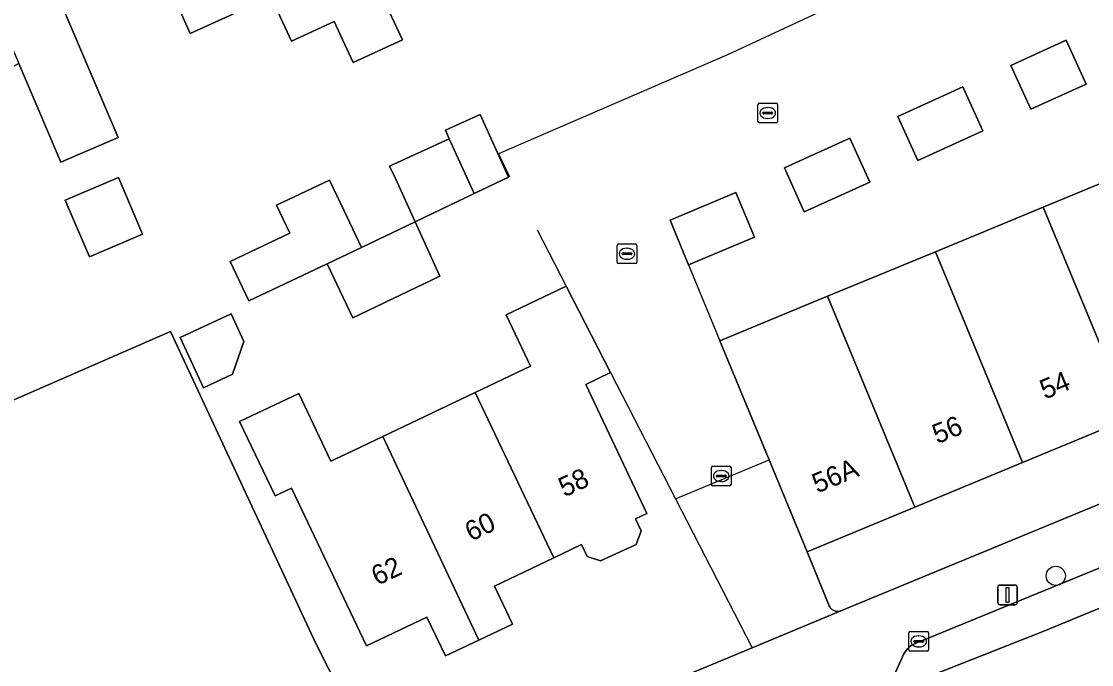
# Model space of a CAD drawing. Extents: x 160377 to 161131, y 383938 to 384853.
# Drawn here: x 160884 to 160938.4, y 384222.9 to 384255.6 of the extents above; entities that cross this region are included whole.
import ezdxf

# ---------------------------------------------------------------- set-up
doc = ezdxf.new("R2010")
doc.units = 0
for name, color, linetype in [('IMGEO_Boom', 7, 'Continuous'), ('IMGEO_Erf', 7, 'Continuous'), ('IMGEO_Hek', 7, 'Continuous'), ('IMGEO_Kolk', 7, 'Continuous'), ('IMGEO_Lichtmast', 7, 'Continuous'), ('IMGEO_Muur', 7, 'Continuous'), ('IMGEO_Pand', 7, 'Continuous'), ('IMGEO_Pand_nummerreeks', 7, 'Continuous'), ('IMGEO_Parkeervlak_open', 7, 'Continuous'), ('IMGEO_Rijbaan_lokaal_open', 7, 'Continuous'), ('IMGEO_Voetpad_open', 7, 'Continuous')]:
    doc.layers.add(name, color=color, linetype=linetype)

msp = doc.modelspace()

# ---------------------------------------------------------------- linework, layer by layer
at = {"layer": 'IMGEO_Boom'}
msp.add_circle((160936.624, 384227.395), 0.489, dxfattribs=at)
at = {"layer": 'IMGEO_Erf'}
for points in [[(160902.44, 384256.722), (160903.413, 384254.636), (160900.92, 384253.473), (160899.948, 384255.555), (160897.784, 384254.558), (160895.503, 384259.451)], [(160895.888, 384256.431), (160892.631, 384254.945), (160891.044, 384258.498)], [(160886.167, 384256.23), (160888.975, 384249.661), (160886.06, 384248.416), (160883.919, 384253.426), (160883.691, 384253.317), (160877.662, 384250.445), (160876.42, 384253.107), (160874.307, 384257.638)], [(160912.905, 384220.302), (160921.193, 384223.735), (160925.705, 384225.617), (160925.676, 384225.607), (160925.635, 384225.597), (160925.594, 384225.591), (160925.552, 384225.588), (160925.509, 384225.589), (160925.467, 384225.593), (160925.426, 384225.602), (160925.386, 384225.614), (160925.346, 384225.63), (160925.309, 384225.649), (160925.273, 384225.671), (160925.239, 384225.697), (160925.208, 384225.725), (160925.179, 384225.756), (160925.154, 384225.79), (160925.131, 384225.826), (160925.112, 384225.863), (160923.981, 384228.619), (160922.051, 384233.283), (160919.543, 384239.342), (160925.026, 384241.604), (160930.507, 384243.866), (160935.989, 384246.128), (160941.471, 384248.389)], [(160882.946, 384236.033), (160891.632, 384239.808), (160899.008, 384223.96), (160903.567, 384214.961)]]:
    msp.add_lwpolyline(points, dxfattribs=at)
for points in [[(160938.167, 384252.374), (160935.353, 384251.1), (160934.343, 384253.332), (160937.156, 384254.606)], [(160932.912, 384250.004), (160929.608, 384248.506), (160928.596, 384250.737), (160931.9, 384252.235)], [(160908.813, 384247.646), (160907.067, 384246.815), (160904.056, 384245.382), (160903.055, 384247.58), (160902.765, 384248.218), (160905.799, 384249.6), (160905.706, 384249.806), (160905.603, 384250.032), (160907.362, 384250.832)], [(160927.165, 384247.403), (160923.839, 384245.899), (160922.829, 384248.132), (160926.155, 384249.636)], [(160890.212, 384244.76), (160887.503, 384243.602), (160886.271, 384246.482), (160888.981, 384247.641)], [(160904.056, 384245.382), (160905.316, 384242.614), (160900.894, 384240.51), (160899.588, 384243.256), (160895.611, 384241.364), (160894.659, 384243.365), (160897.693, 384244.809), (160897.017, 384246.229), (160899.705, 384247.508), (160900.449, 384245.945), (160900.587, 384245.654), (160901.333, 384244.086)], [(160921.312, 384244.61), (160917.964, 384243.205), (160917.016, 384245.465), (160920.364, 384246.869)], [(160913.999, 384237.725), (160912.73, 384237.12), (160915.846, 384230.569), (160915.26, 384230.29), (160915.553, 384229.676), (160915.295, 384228.986), (160913.478, 384228.151), (160912.807, 384228.37), (160912.514, 384228.984), (160911.114, 384228.318), (160908.088, 384226.878), (160909.008, 384224.944), (160907.306, 384224.134), (160905.601, 384223.323), (160904.662, 384225.297), (160901.587, 384223.834), (160897.771, 384231.854), (160896.94, 384231.459), (160895.142, 384235.239), (160898.144, 384236.667), (160899.784, 384233.227), (160900.531, 384233.583), (160902.42, 384234.482), (160907.118, 384236.717), (160909.931, 384238.055), (160908.69, 384240.664), (160911.741, 384242.113)], [(160895.363, 384239.303), (160894.772, 384237.636), (160893.31, 384236.956), (160892.123, 384239.508), (160894.707, 384240.711)]]:
    msp.add_lwpolyline(points, close=True, dxfattribs=at)
at = {"layer": 'IMGEO_Hek'}
for points in [[(160913.999, 384237.725), (160917.295, 384231.315)], [(160917.295, 384231.315), (160922.051, 384233.283)], [(160917.295, 384231.315), (160921.193, 384223.735)]]:
    msp.add_lwpolyline(points, dxfattribs=at)
at = {"layer": 'IMGEO_Kolk'}
for p, q in [((160921.483, 384250.486), (160921.483, 384251.338)), ((160921.558, 384251.412), (160922.41, 384251.412)), ((160921.971, 384251.192), (160921.996, 384251.192)), ((160922.484, 384251.338), (160922.484, 384250.486)), ((160921.742, 384250.906), (160921.742, 384250.918)), ((160922.18, 384250.869), (160921.782, 384250.869)), ((160921.785, 384250.955), (160922.183, 384250.955)), ((160922.226, 384250.918), (160922.226, 384250.906)), ((160922.41, 384250.412), (160921.558, 384250.412)), ((160921.994, 384250.632), (160921.969, 384250.632)), ((160914.33, 384243.334), (160914.33, 384244.186)), ((160914.405, 384244.26), (160915.257, 384244.26)), ((160915.331, 384244.186), (160915.331, 384243.334)), ((160914.589, 384243.754), (160914.589, 384243.766)), ((160915.027, 384243.717), (160914.629, 384243.717)), ((160914.632, 384243.803), (160915.03, 384243.803)), ((160914.818, 384244.04), (160914.843, 384244.04)), ((160915.073, 384243.766), (160915.073, 384243.754)), ((160915.257, 384243.26), (160914.405, 384243.26)), ((160914.841, 384243.48), (160914.816, 384243.48)), ((160919.119, 384232.041), (160919.119, 384232.893)), ((160919.194, 384232.967), (160920.046, 384232.967)), ((160919.607, 384232.747), (160919.632, 384232.747)), ((160920.12, 384232.893), (160920.12, 384232.041)), ((160919.378, 384232.461), (160919.378, 384232.473)), ((160919.816, 384232.424), (160919.418, 384232.424)), ((160919.421, 384232.51), (160919.819, 384232.51)), ((160919.63, 384232.187), (160919.605, 384232.187)), ((160919.862, 384232.473), (160919.862, 384232.461)), ((160920.046, 384231.967), (160919.194, 384231.967)), ((160929.231, 384224.565), (160930.083, 384224.565)), ((160929.156, 384223.639), (160929.156, 384224.491)), ((160929.415, 384224.059), (160929.415, 384224.071)), ((160929.853, 384224.022), (160929.455, 384224.022)), ((160929.458, 384224.108), (160929.856, 384224.108)), ((160929.644, 384224.345), (160929.669, 384224.345)), ((160929.899, 384224.071), (160929.899, 384224.059)), ((160930.157, 384224.491), (160930.157, 384223.639)), ((160930.083, 384223.565), (160929.231, 384223.565)), ((160929.667, 384223.785), (160929.642, 384223.785))]:
    msp.add_line(p, q, dxfattribs=at)
for points in [[(160921.483, 384250.486), (160921.483, 384251.338)], [(160921.558, 384251.412), (160922.41, 384251.412)], [(160922.484, 384251.338), (160922.484, 384250.486)], [(160922.41, 384250.412), (160921.558, 384250.412)], [(160914.33, 384243.334), (160914.33, 384244.186)], [(160914.405, 384244.26), (160915.257, 384244.26)], [(160915.331, 384244.186), (160915.331, 384243.334)], [(160915.257, 384243.26), (160914.405, 384243.26)], [(160919.119, 384232.041), (160919.119, 384232.893)], [(160919.194, 384232.967), (160920.046, 384232.967)], [(160920.12, 384232.893), (160920.12, 384232.041)], [(160920.046, 384231.967), (160919.194, 384231.967)], [(160929.231, 384224.565), (160930.083, 384224.565)], [(160929.156, 384223.639), (160929.156, 384224.491)], [(160930.157, 384224.491), (160930.157, 384223.639)], [(160930.083, 384223.565), (160929.231, 384223.565)]]:
    msp.add_lwpolyline(points, dxfattribs=at)
for centre, radius, start, end in [((160921.56, 384251.336), 0.0765, 91.552, 178.448), ((160921.56, 384251.336), 0.0765, 91.552, 178.448), ((160922.408, 384251.336), 0.0765, 1.552, 88.448), ((160922.408, 384251.336), 0.0765, 1.552, 88.448), ((160921.782, 384250.915), 0.0403, 85.8775, 175.7526), ((160921.779, 384250.905), 0.0366, 178.938, 274.7102), ((160922.183, 384250.912), 0.043, 264.8664, 352.4533), ((160922.187, 384250.917), 0.0386, 1.7309, 96.639), ((160921.56, 384250.488), 0.0765, 181.552, 268.448), ((160921.56, 384250.488), 0.0765, 181.552, 268.448), ((160922.408, 384250.488), 0.0765, 271.552, 358.448), ((160922.408, 384250.488), 0.0765, 271.552, 358.448), ((160914.407, 384244.184), 0.0765, 91.552, 178.448), ((160914.407, 384244.184), 0.0765, 91.552, 178.448), ((160915.255, 384244.184), 0.0765, 1.552, 88.448), ((160915.255, 384244.184), 0.0765, 1.552, 88.448), ((160914.629, 384243.763), 0.0403, 85.8775, 175.7526), ((160914.626, 384243.753), 0.0366, 178.938, 274.7102), ((160915.03, 384243.76), 0.043, 264.8664, 352.4533), ((160915.034, 384243.765), 0.0386, 1.7309, 96.639), ((160914.407, 384243.336), 0.0765, 181.552, 268.448), ((160914.407, 384243.336), 0.0765, 181.552, 268.448), ((160915.255, 384243.336), 0.0765, 271.552, 358.448), ((160915.255, 384243.336), 0.0765, 271.552, 358.448), ((160919.196, 384232.891), 0.0765, 91.552, 178.448), ((160919.196, 384232.891), 0.0765, 91.552, 178.448), ((160920.044, 384232.891), 0.0765, 1.552, 88.448), ((160920.044, 384232.891), 0.0765, 1.552, 88.448), ((160919.418, 384232.47), 0.0403, 85.8775, 175.7526), ((160919.415, 384232.46), 0.0366, 178.938, 274.7102), ((160919.819, 384232.467), 0.043, 264.8664, 352.4533), ((160919.823, 384232.472), 0.0386, 1.7309, 96.639), ((160919.196, 384232.043), 0.0765, 181.552, 268.448), ((160919.196, 384232.043), 0.0765, 181.552, 268.448), ((160920.044, 384232.043), 0.0765, 271.552, 358.448), ((160920.044, 384232.043), 0.0765, 271.552, 358.448), ((160929.233, 384224.489), 0.0765, 91.552, 178.448), ((160929.233, 384224.489), 0.0765, 91.552, 178.448), ((160930.081, 384224.489), 0.0765, 1.552, 88.448), ((160930.081, 384224.489), 0.0765, 1.552, 88.448), ((160929.455, 384224.068), 0.0403, 85.8775, 175.7526), ((160929.452, 384224.058), 0.0366, 178.938, 274.7102), ((160929.856, 384224.065), 0.043, 264.8664, 352.4533), ((160929.86, 384224.07), 0.0386, 1.7309, 96.639), ((160929.233, 384223.641), 0.0765, 181.552, 268.448), ((160929.233, 384223.641), 0.0765, 181.552, 268.448), ((160930.081, 384223.641), 0.0765, 271.552, 358.448), ((160930.081, 384223.641), 0.0765, 271.552, 358.448)]:
    msp.add_arc(centre, radius, start, end, dxfattribs=at)
for centre, major_axis, ratio, start_param, end_param in [((160921.97, 384250.912), (-0.387, 0.002), 0.722429, 4.712389, 7.853982), ((160921.995, 384250.912), (-0.39, 0.002), 0.717154, 1.570796, 4.712389), ((160914.817, 384243.76), (-0.387, 0.002), 0.722429, 4.712389, 7.853982), ((160914.842, 384243.76), (-0.39, 0.002), 0.717154, 1.570796, 4.712389), ((160919.606, 384232.467), (-0.387, 0.002), 0.722429, 4.712389, 7.853982), ((160919.631, 384232.467), (-0.39, 0.002), 0.717154, 1.570796, 4.712389), ((160929.643, 384224.065), (-0.387, 0.002), 0.722429, 4.712389, 7.853982), ((160929.668, 384224.065), (-0.39, 0.002), 0.717154, 1.570796, 4.712389)]:
    msp.add_ellipse(centre, major_axis=major_axis, ratio=ratio, start_param=start_param, end_param=end_param, dxfattribs=at)
at = {"layer": 'IMGEO_Lichtmast'}
for p, q in [((160933.673, 384226.023), (160933.673, 384226.823)), ((160933.673, 384226.823), (160933.673, 384226.023)), ((160933.773, 384226.923), (160934.563, 384226.923)), ((160934.563, 384226.923), (160933.773, 384226.923)), ((160934.663, 384226.823), (160934.663, 384226.023)), ((160934.663, 384226.023), (160934.663, 384226.823)), ((160934.563, 384225.923), (160933.773, 384225.923)), ((160933.773, 384225.923), (160934.563, 384225.923))]:
    msp.add_line(p, q, dxfattribs=at)
msp.add_lwpolyline([(160934.093, 384226.798), (160934.243, 384226.798), (160934.243, 384226.048), (160934.093, 384226.048), (160934.093, 384226.798)], dxfattribs=at)
for centre, start, end in [((160933.773, 384226.823), 90, 180), ((160933.773, 384226.823), 90, 180), ((160934.563, 384226.823), 0, 90), ((160934.563, 384226.823), 360, 90), ((160933.773, 384226.023), 180, 270), ((160933.773, 384226.023), 180, 270), ((160934.563, 384226.023), 270, 0), ((160934.563, 384226.023), 270, 0)]:
    msp.add_arc(centre, 0.1, start, end, dxfattribs=at)
at = {"layer": 'IMGEO_Muur'}
for points in [[(160930.001, 384258.566), (160919.932, 384253.86), (160908.302, 384248.834), (160908.863, 384247.668)], [(160910.263, 384244.968), (160911.741, 384242.113)], [(160917.964, 384243.205), (160919.543, 384239.342)]]:
    msp.add_lwpolyline(points, dxfattribs=at)
at = {"layer": 'IMGEO_Pand'}
for points in [[(160897.106, 384268.155), (160892.455, 384265.985), (160894.569, 384261.454), (160895.273, 384259.944), (160895.118, 384259.871), (160895.348, 384259.379), (160895.503, 384259.451), (160897.784, 384254.558), (160899.948, 384255.555), (160900.92, 384253.473), (160903.413, 384254.636), (160902.44, 384256.722)], [(160885.248, 384264.503), (160888.58, 384257.352), (160891.044, 384258.498), (160892.631, 384254.945), (160895.888, 384256.431), (160893.723, 384261.072), (160891.546, 384265.572), (160890.808, 384267.097)], [(160885.248, 384264.503), (160879.686, 384261.908), (160880.361, 384260.462), (160880.531, 384260.54), (160883.292, 384254.893), (160883.919, 384253.426), (160886.06, 384248.416), (160888.975, 384249.661), (160886.167, 384256.23), (160888.58, 384257.352)], [(160934.343, 384253.332), (160935.353, 384251.1), (160938.167, 384252.374), (160937.156, 384254.606)], [(160928.596, 384250.737), (160929.608, 384248.506), (160932.912, 384250.004), (160931.9, 384252.235)], [(160905.799, 384249.6), (160907.067, 384246.815), (160908.813, 384247.646), (160907.362, 384250.832), (160905.603, 384250.032), (160905.706, 384249.806)], [(160905.799, 384249.6), (160902.765, 384248.218), (160903.055, 384247.58), (160904.056, 384245.382), (160907.067, 384246.815)], [(160922.829, 384248.132), (160923.839, 384245.899), (160927.165, 384247.403), (160926.155, 384249.636)], [(160941.471, 384248.389), (160935.989, 384246.128), (160940.42, 384235.424), (160945.899, 384237.692)], [(160886.271, 384246.482), (160887.503, 384243.602), (160890.212, 384244.76), (160888.981, 384247.641)], [(160897.017, 384246.229), (160897.693, 384244.809), (160894.659, 384243.365), (160895.611, 384241.364), (160899.588, 384243.256), (160901.333, 384244.086), (160900.587, 384245.654), (160900.449, 384245.945), (160899.705, 384247.508)], [(160920.364, 384246.869), (160917.016, 384245.465), (160917.964, 384243.205), (160921.312, 384244.61)], [(160930.507, 384243.866), (160934.94, 384233.156), (160940.42, 384235.424), (160935.989, 384246.128)], [(160904.056, 384245.382), (160901.333, 384244.086), (160899.588, 384243.256), (160900.894, 384240.51), (160905.316, 384242.614)], [(160930.507, 384243.866), (160925.026, 384241.604), (160929.461, 384230.888), (160934.94, 384233.156)], [(160911.114, 384228.318), (160912.514, 384228.984), (160912.807, 384228.37), (160913.478, 384228.151), (160915.295, 384228.986), (160915.553, 384229.676), (160915.26, 384230.29), (160915.846, 384230.569), (160912.73, 384237.12), (160913.999, 384237.725), (160911.741, 384242.113), (160908.69, 384240.664), (160909.931, 384238.055), (160907.118, 384236.717)], [(160922.051, 384233.283), (160923.981, 384228.619), (160929.461, 384230.888), (160925.026, 384241.604), (160919.543, 384239.342)], [(160892.123, 384239.508), (160893.31, 384236.956), (160894.772, 384237.636), (160895.363, 384239.303), (160894.707, 384240.711)], [(160899.008, 384223.96), (160891.632, 384239.808), (160882.946, 384236.033), (160878.215, 384233.977), (160870.628, 384230.556), (160872.611, 384226.95), (160874.008, 384227.747), (160885.41, 384208.137), (160884.021, 384207.323), (160885.643, 384204.556), (160903.567, 384214.961)], [(160902.42, 384234.482), (160900.531, 384233.583), (160899.784, 384233.227), (160898.144, 384236.667), (160895.142, 384235.239), (160896.94, 384231.459), (160897.771, 384231.854), (160901.587, 384223.834), (160904.662, 384225.297), (160905.601, 384223.323), (160907.306, 384224.134)], [(160902.42, 384234.482), (160907.306, 384224.134), (160909.008, 384224.944), (160908.088, 384226.878), (160911.114, 384228.318), (160907.118, 384236.717)]]:
    msp.add_lwpolyline(points, close=True, dxfattribs=at)
at = {"layer": 'IMGEO_Parkeervlak_open'}
msp.add_lwpolyline([(160943.995, 384227.877), (160943.28, 384229.61), (160929.476, 384223.96), (160929.376, 384223.909), (160929.28, 384223.85), (160929.19, 384223.782), (160929.107, 384223.706), (160929.031, 384223.623), (160928.962, 384223.534), (160928.917, 384223.464), (160927.978, 384221.418), (160936.008, 384224.58)], close=True, dxfattribs=at)
at = {"layer": 'IMGEO_Rijbaan_lokaal_open'}
msp.add_lwpolyline([(160943.995, 384227.877), (160936.008, 384224.58), (160927.978, 384221.418)], dxfattribs=at)
at = {"layer": 'IMGEO_Voetpad_open'}
for points in [[(161007.49, 384259.381), (160925.705, 384225.617), (160921.193, 384223.735), (160912.905, 384220.302)], [(160940.42, 384235.424), (160934.94, 384233.156), (160929.461, 384230.888), (160923.981, 384228.619), (160925.112, 384225.863), (160925.131, 384225.826), (160925.154, 384225.79), (160925.179, 384225.756), (160925.208, 384225.725), (160925.239, 384225.697), (160925.273, 384225.671), (160925.309, 384225.649), (160925.346, 384225.63), (160925.386, 384225.614), (160925.426, 384225.602), (160925.467, 384225.593), (160925.509, 384225.589), (160925.552, 384225.588), (160925.594, 384225.591), (160925.635, 384225.597), (160925.676, 384225.607), (160925.705, 384225.617), (161007.49, 384259.381)], [(160927.978, 384221.418), (160928.917, 384223.464), (160928.962, 384223.534), (160929.031, 384223.623), (160929.107, 384223.706), (160929.19, 384223.782), (160929.28, 384223.85), (160929.376, 384223.909), (160929.476, 384223.96), (160943.28, 384229.61)]]:
    msp.add_lwpolyline(points, dxfattribs=at)

# ---------------------------------------------------------------- texts
at = {"layer": 'IMGEO_Pand_nummerreeks'}
for s, rotation, p in [('54', 22.4835, (160936.072, 384236.344)), ('56', 22.4835, (160930.604, 384234.081)), ('56A', 22.6483, (160924.5, 384231.576)), ('58', 25.2829, (160911.649, 384231.374)), ('60', 25.2829, (160906.896, 384229.129)), ('62', 25.2846, (160902.137, 384226.881))]:
    msp.add_text(s, height=1, rotation=rotation, dxfattribs=at).set_placement(p)

doc.saveas('drawing.dxf')
